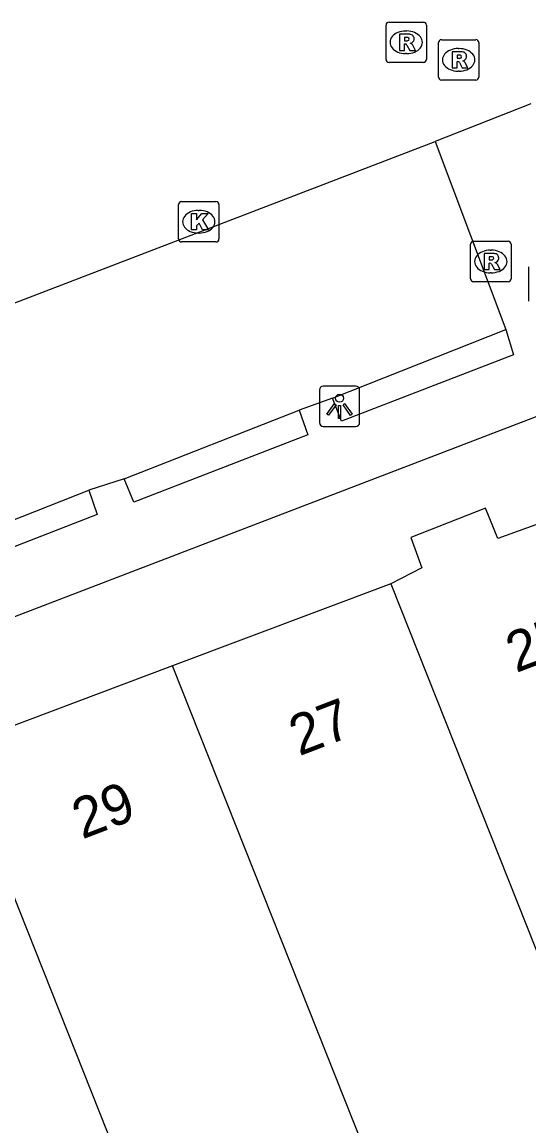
# Model space of a CAD drawing. Extents: x 159265 to 160143, y 383413 to 384319.
# Drawn here: x 159559.73 to 159572.27, y 383650.3 to 383677.62 of the extents above; entities that cross this region are included whole.
import ezdxf

# ---------------------------------------------------------------- set-up
doc = ezdxf.new("R2010")
doc.units = 0
for name, color, linetype in [('IMGEO_Kolk', 7, 'Continuous'), ('IMGEO_Lichtpunt', 7, 'Continuous'), ('IMGEO_Pand', 7, 'Continuous'), ('IMGEO_Pand_nummerreeks', 7, 'Continuous'), ('IMGEO_Parkeervlak_open', 7, 'Continuous'), ('IMGEO_Rioolput', 7, 'Continuous'), ('IMGEO_Voetpad_open', 7, 'Continuous')]:
    doc.layers.add(name, color=color, linetype=linetype)

msp = doc.modelspace()

# ---------------------------------------------------------------- linework, layer by layer
at = {"layer": 'IMGEO_Kolk'}
for p, q in [((159563.599, 383672.255), (159563.599, 383673.107)), ((159563.674, 383673.181), (159564.526, 383673.181)), ((159564.6, 383673.107), (159564.6, 383672.255)), ((159564.087, 383672.961), (159564.112, 383672.961)), ((159564.11, 383672.401), (159564.085, 383672.401)), ((159564.526, 383672.181), (159563.674, 383672.181))]:
    msp.add_line(p, q, dxfattribs=at)
for points in [[(159563.599, 383672.255), (159563.599, 383673.107)], [(159563.674, 383673.181), (159564.526, 383673.181)], [(159564.6, 383673.107), (159564.6, 383672.255)], [(159563.92, 383672.881), (159564.043, 383672.881), (159564.043, 383672.73), (159564.173, 383672.881), (159564.337, 383672.881), (159564.191, 383672.73), (159564.344, 383672.481), (159564.192, 383672.481), (159564.107, 383672.645), (159564.043, 383672.578), (159564.043, 383672.481), (159563.92, 383672.481), (159563.92, 383672.881)], [(159564.526, 383672.181), (159563.674, 383672.181)]]:
    msp.add_lwpolyline(points, dxfattribs=at)
for centre, start, end in [((159563.676, 383673.105), 91.552, 178.448), ((159563.676, 383673.105), 91.552, 178.448), ((159564.524, 383673.105), 1.552, 88.448), ((159564.524, 383673.105), 1.552, 88.448), ((159563.676, 383672.257), 181.552, 268.448), ((159563.676, 383672.257), 181.552, 268.448), ((159564.524, 383672.257), 271.552, 358.448), ((159564.524, 383672.257), 271.552, 358.448)]:
    msp.add_arc(centre, 0.0765, start, end, dxfattribs=at)
for centre, major_axis, ratio, start_param, end_param in [((159564.086, 383672.681), (-0.387, 0.002), 0.722429, 4.712389, 7.853982), ((159564.111, 383672.681), (-0.39, 0.002), 0.717154, 1.570796, 4.712389)]:
    msp.add_ellipse(centre, major_axis=major_axis, ratio=ratio, start_param=start_param, end_param=end_param, dxfattribs=at)
at = {"layer": 'IMGEO_Lichtpunt'}
for p, q in [((159567.087, 383668.515), (159567.087, 383667.708)), ((159567.087, 383668.515), (159567.087, 383667.708)), ((159567.989, 383668.61), (159567.181, 383668.61)), ((159567.989, 383668.61), (159567.181, 383668.61)), ((159568.083, 383667.708), (159568.083, 383668.515)), ((159568.083, 383667.708), (159568.083, 383668.515)), ((159567.181, 383667.614), (159567.989, 383667.614)), ((159567.181, 383667.614), (159567.989, 383667.614))]:
    msp.add_line(p, q, dxfattribs=at)
for points in [[(159567.461, 383668.179), (159567.5, 383668.151), (159567.312, 383667.889), (159567.274, 383667.916), (159567.461, 383668.179)], [(159567.673, 383668.151), (159567.711, 383668.178), (159567.898, 383667.916), (159567.859, 383667.888), (159567.673, 383668.151)], [(159567.563, 383668.131), (159567.61, 383668.131), (159567.61, 383667.809), (159567.563, 383667.809), (159567.563, 383668.131)]]:
    msp.add_lwpolyline(points, dxfattribs=at)
msp.add_circle((159567.586, 383668.313), 0.0994, dxfattribs=at)
for centre, start, end in [((159567.181, 383668.515), 90, 180), ((159567.181, 383668.515), 90, 180), ((159567.989, 383668.515), 0, 90), ((159567.989, 383668.515), 0, 90), ((159567.181, 383667.708), 180, 270), ((159567.181, 383667.708), 180, 270), ((159567.989, 383667.708), 270, 0), ((159567.989, 383667.708), 270, 360)]:
    msp.add_arc(centre, 0.0946, start, end, dxfattribs=at)
at = {"layer": 'IMGEO_Pand'}
for points in [[(159574.226, 383665.823), (159571.503, 383664.837), (159571.202, 383665.587), (159569.348, 383664.867), (159569.627, 383664.114), (159568.854, 383663.718)], [(159568.854, 383663.718), (159563.452, 383661.687)], [(159568.854, 383663.718), (159573.998, 383650.769)], [(159563.452, 383661.687), (159558.05, 383659.657)], [(159568.611, 383648.702), (159563.452, 383661.687)], [(159558.05, 383659.657), (159563.224, 383646.634)]]:
    msp.add_lwpolyline(points, dxfattribs=at)
at = {"layer": 'IMGEO_Parkeervlak_open'}
for points in [[(159567.41, 383668.314), (159571.702, 383670.012)], [(159562.256, 383666.318), (159566.586, 383668.02)], [(159557.088, 383664.345), (159561.377, 383666.032)]]:
    msp.add_lwpolyline(points, dxfattribs=at)
at = {"layer": 'IMGEO_Rioolput'}
for p, q in [((159568.736, 383676.697), (159568.736, 383677.549)), ((159568.811, 383677.623), (159569.663, 383677.623)), ((159569.737, 383677.549), (159569.737, 383676.697)), ((159569.224, 383677.403), (159569.249, 383677.403)), ((159570.109, 383677.188), (159570.961, 383677.188)), ((159570.034, 383676.262), (159570.034, 383677.114)), ((159570.522, 383676.968), (159570.547, 383676.968)), ((159571.035, 383677.114), (159571.035, 383676.262)), ((159569.247, 383676.843), (159569.222, 383676.843)), ((159569.663, 383676.623), (159568.811, 383676.623)), ((159570.545, 383676.408), (159570.52, 383676.408)), ((159570.961, 383676.188), (159570.109, 383676.188)), ((159570.83, 383671.27), (159570.83, 383672.122)), ((159570.905, 383672.196), (159571.757, 383672.196)), ((159571.831, 383672.122), (159571.831, 383671.27)), ((159571.318, 383671.976), (159571.343, 383671.976)), ((159572.274, 383670.715), (159572.274, 383671.567)), ((159571.757, 383671.196), (159570.905, 383671.196)), ((159571.341, 383671.416), (159571.316, 383671.416))]:
    msp.add_line(p, q, dxfattribs=at)
for points in [[(159568.736, 383676.697), (159568.736, 383677.549)], [(159568.811, 383677.623), (159569.663, 383677.623)], [(159569.737, 383677.549), (159569.737, 383676.697)], [(159569.325, 383677.321), (159569.073, 383677.323), (159569.073, 383676.923)], [(159569.251, 383677.242), (159569.197, 383677.242), (159569.197, 383677.161)], [(159570.109, 383677.188), (159570.961, 383677.188)], [(159569.073, 383676.923), (159569.197, 383676.923), (159569.197, 383677.085), (159569.208, 383677.085)], [(159569.197, 383677.161), (159569.249, 383677.161)], [(159569.255, 383677.056), (159569.326, 383676.923), (159569.466, 383676.923), (159569.401, 383677.049)], [(159570.034, 383676.262), (159570.034, 383677.114)], [(159571.035, 383677.114), (159571.035, 383676.262)], [(159570.623, 383676.886), (159570.371, 383676.888), (159570.371, 383676.488)], [(159570.371, 383676.488), (159570.495, 383676.488), (159570.495, 383676.65), (159570.506, 383676.65)], [(159570.549, 383676.807), (159570.495, 383676.807), (159570.495, 383676.726)], [(159570.495, 383676.726), (159570.547, 383676.726)], [(159569.663, 383676.623), (159568.811, 383676.623)], [(159570.553, 383676.621), (159570.624, 383676.488), (159570.764, 383676.488), (159570.699, 383676.614)], [(159570.961, 383676.188), (159570.109, 383676.188)], [(159570.83, 383671.27), (159570.83, 383672.122)], [(159570.905, 383672.196), (159571.757, 383672.196)], [(159571.831, 383672.122), (159571.831, 383671.27)], [(159571.419, 383671.894), (159571.167, 383671.896), (159571.167, 383671.496)], [(159571.345, 383671.815), (159571.291, 383671.815), (159571.291, 383671.734)], [(159571.291, 383671.734), (159571.343, 383671.734)], [(159571.167, 383671.496), (159571.291, 383671.496), (159571.291, 383671.658), (159571.302, 383671.658)], [(159571.349, 383671.629), (159571.42, 383671.496), (159571.56, 383671.496), (159571.495, 383671.622)], [(159572.274, 383670.715), (159572.274, 383671.567)], [(159571.757, 383671.196), (159570.905, 383671.196)]]:
    msp.add_lwpolyline(points, dxfattribs=at)
for centre, radius, start, end in [((159568.813, 383677.547), 0.0765, 91.552, 178.448), ((159568.813, 383677.547), 0.0765, 91.552, 178.448), ((159569.661, 383677.547), 0.0765, 1.552, 88.448), ((159569.661, 383677.547), 0.0765, 1.552, 88.448), ((159569.257, 383677.146), 0.0964, 77.0061, 93.1865), ((159569.271, 383677.203), 0.0378, 276.6634, 79.6772), ((159569.324, 383677.211), 0.109, 350.3612, 89.416), ((159569.322, 383677.211), 0.112, 277.5842, 350.9817), ((159570.111, 383677.112), 0.0765, 91.552, 178.448), ((159570.111, 383677.112), 0.0765, 91.552, 178.448), ((159570.959, 383677.112), 0.0765, 1.552, 88.448), ((159570.959, 383677.112), 0.0765, 1.552, 88.448), ((159569.207, 383677.032), 0.0533, 26.0293, 88.6989), ((159569.233, 383677.35), 0.19, 274.7715, 282.9687), ((159569.306, 383676.996), 0.108, 29.5134, 73.7905), ((159568.813, 383676.699), 0.0765, 181.552, 268.448), ((159568.813, 383676.699), 0.0765, 181.552, 268.448), ((159569.661, 383676.699), 0.0765, 271.552, 358.448), ((159569.661, 383676.699), 0.0765, 271.552, 358.448), ((159570.505, 383676.597), 0.0533, 26.0293, 88.6989), ((159570.531, 383676.915), 0.19, 274.7715, 282.9687), ((159570.555, 383676.711), 0.0964, 77.0061, 93.1865), ((159570.569, 383676.768), 0.0378, 276.6634, 79.6772), ((159570.622, 383676.776), 0.109, 350.3612, 89.416), ((159570.62, 383676.776), 0.112, 277.5842, 350.9817), ((159570.604, 383676.561), 0.108, 29.5134, 73.7905), ((159570.111, 383676.264), 0.0765, 181.552, 268.448), ((159570.111, 383676.264), 0.0765, 181.552, 268.448), ((159570.959, 383676.264), 0.0765, 271.552, 358.448), ((159570.959, 383676.264), 0.0765, 271.552, 358.448), ((159570.907, 383672.12), 0.0765, 91.552, 178.448), ((159570.907, 383672.12), 0.0765, 91.552, 178.448), ((159571.755, 383672.12), 0.0765, 1.552, 88.448), ((159571.755, 383672.12), 0.0765, 1.552, 88.448), ((159571.327, 383671.923), 0.19, 274.7715, 282.9687), ((159571.351, 383671.719), 0.0964, 77.0061, 93.1865), ((159571.365, 383671.776), 0.0378, 276.6634, 79.6772), ((159571.418, 383671.784), 0.109, 350.3612, 89.416), ((159571.416, 383671.784), 0.112, 277.5842, 350.9817), ((159571.301, 383671.605), 0.0533, 26.0293, 88.6989), ((159571.4, 383671.569), 0.108, 29.5134, 73.7905), ((159570.907, 383671.272), 0.0765, 181.552, 268.448), ((159570.907, 383671.272), 0.0765, 181.552, 268.448), ((159571.755, 383671.272), 0.0765, 271.552, 358.448), ((159571.755, 383671.272), 0.0765, 271.552, 358.448)]:
    msp.add_arc(centre, radius, start, end, dxfattribs=at)
for centre, major_axis, ratio, start_param, end_param in [((159569.223, 383677.123), (-0.387, 0.002), 0.722429, 4.712389, 7.853982), ((159569.248, 383677.123), (-0.39, 0.002), 0.717154, 1.570796, 4.712389), ((159570.521, 383676.688), (-0.387, 0.002), 0.722429, 4.712389, 7.853982), ((159570.546, 383676.688), (-0.39, 0.002), 0.717154, 1.570796, 4.712389), ((159571.317, 383671.696), (-0.387, 0.002), 0.722429, 4.712389, 7.853982), ((159571.342, 383671.696), (-0.39, 0.002), 0.717154, 1.570796, 4.712389)]:
    msp.add_ellipse(centre, major_axis=major_axis, ratio=ratio, start_param=start_param, end_param=end_param, dxfattribs=at)
at = {"layer": 'IMGEO_Voetpad_open'}
for points in [[(159572.321, 383675.598), (159569.95, 383674.669)], [(159544.922, 383665.063), (159569.95, 383674.669)], [(159569.95, 383674.669), (159571.702, 383670.012)], [(159547.388, 383655.597), (159546.608, 383657.945), (159589.409, 383674.359)], [(159571.702, 383670.012), (159571.895, 383669.389), (159567.638, 383667.74), (159567.41, 383668.314)], [(159567.41, 383668.314), (159566.586, 383668.02)], [(159566.586, 383668.02), (159566.802, 383667.402), (159562.49, 383665.739), (159562.256, 383666.318)], [(159562.256, 383666.318), (159561.377, 383666.032)], [(159561.377, 383666.032), (159561.586, 383665.433), (159557.297, 383663.769), (159557.088, 383664.345)]]:
    msp.add_lwpolyline(points, dxfattribs=at)

# ---------------------------------------------------------------- texts
at = {"layer": 'IMGEO_Pand_nummerreeks'}
for s, p in [('25', (159571.956, 383661.505)), ('27', (159566.586, 383659.446)), ('29', (159561.214, 383657.386))]:
    msp.add_text(s, height=1, rotation=20.9793, dxfattribs=at).set_placement(p)

doc.saveas('drawing.dxf')
